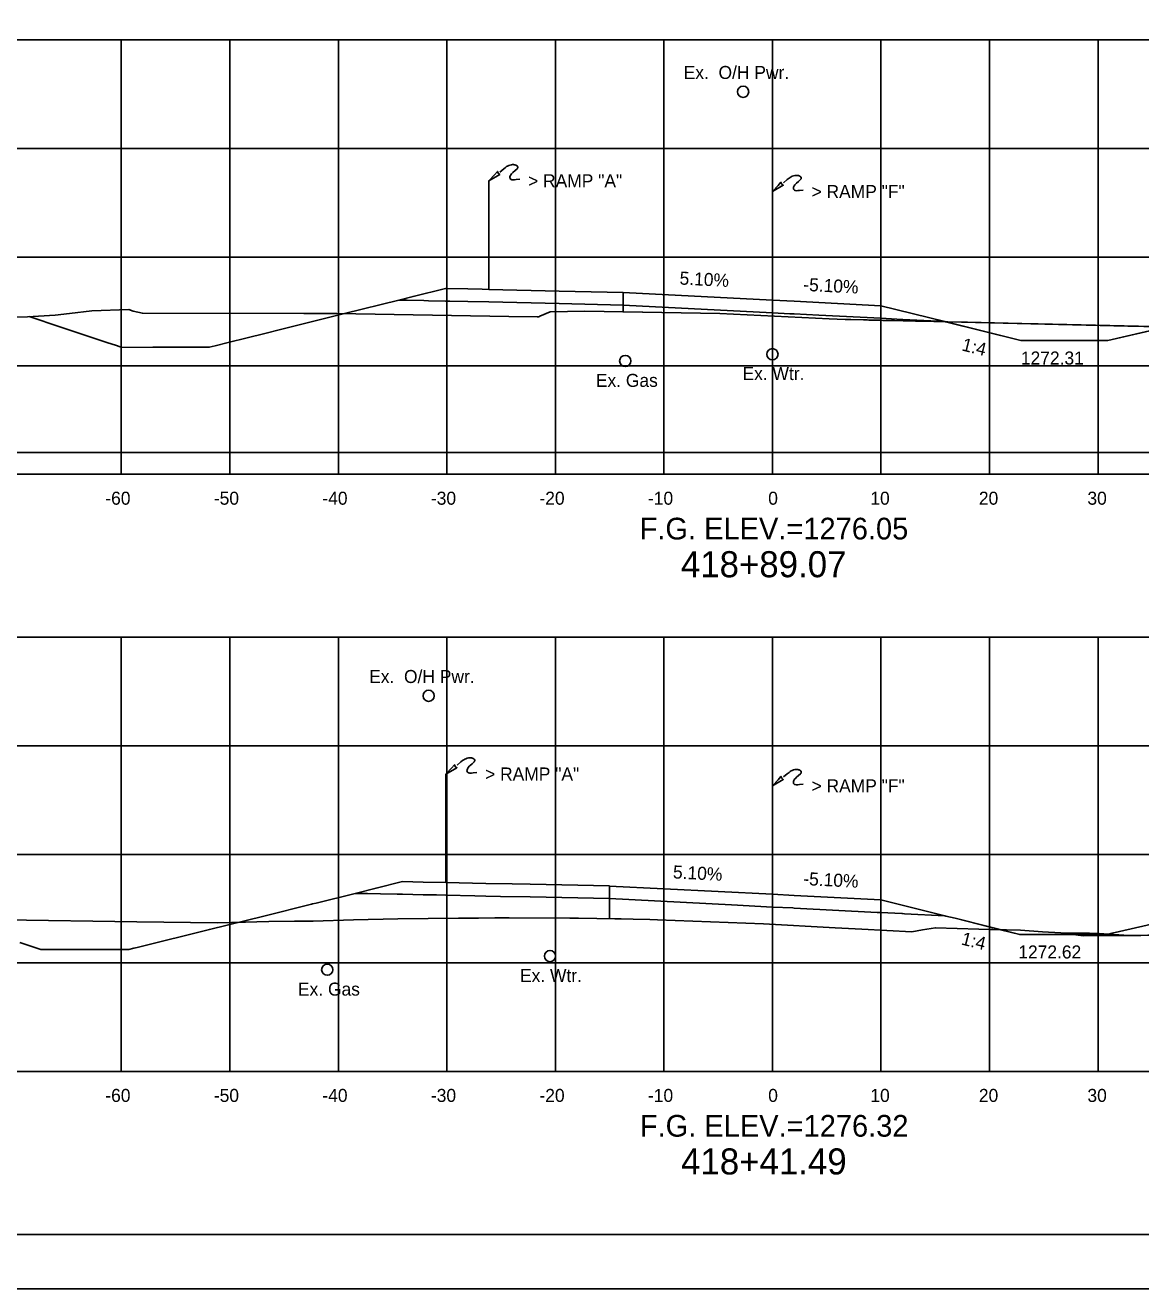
# Model space of a CAD drawing. Extents: x 2148105 to 2149976, y 144169 to 149705.
# Drawn here: x 2148344.5 to 2148447.3, y 148996.9 to 149113.3 of the extents above; entities that cross this region are included whole.
import ezdxf

# ---------------------------------------------------------------- set-up
doc = ezdxf.new("R2010")
doc.units = 0
for name, color, linetype in [('Bridge M-Header', 7, 'Continuous'), ('Default', 7, 'Continuous'), ('INR_Tracking', 7, 'Continuous'), ('Lane_LineRT_Serv_Rd', 7, 'Continuous'), ('PH1a-2-RampC', 7, 'Continuous'), ('PH1a-PR-DividingStrip', 7, 'Continuous'), ('PH1a-PR-ServRd', 7, 'Continuous'), ('PH2-PR-Barrier', 7, 'Continuous'), ('PR-AttenuatorPad', 7, 'Continuous'), ('PR_Align_Ramp_J', 7, 'Continuous'), ('PR_Storm_Channel', 7, 'Continuous'), ('PR_Storm_Conc_Box_PH1B', 7, 'Continuous'), ('PR_Storm_Conc_Pipe', 7, 'Continuous'), ('PR_Storm_Conc_Pipe_PH1B', 7, 'Continuous'), ('PR_Storm_Inlet_CICI_PH1B', 7, 'Continuous'), ('PR_Storm_Junction_Box_PH1A', 7, 'Continuous'), ('PR_Storm_Junction_Box_PH1B', 7, 'Continuous'), ('PR_Storm_MH_PH1B', 7, 'Continuous'), ('PR_Storm_Standard_Median_Drain_PH1B', 7, 'Continuous'), ('PR_Storm_Txt_PH1B', 7, 'Continuous'), ('TopCut', 7, 'Continuous'), ('TOPO_BRIDGE_Pier Cap', 7, 'Continuous')]:
    doc.layers.add(name, color=color, linetype=linetype)

# ---------------------------------------------------------------- blocks, each defined once
blk = doc.blocks.new('POINT_DISPLAY')
at = {"layer": 'Default'}
blk.add_line((0, 0), (0, 0), dxfattribs=at)

msp = doc.modelspace()

# ---------------------------------------------------------------- linework, layer by layer
at = {"layer": 'INR_Tracking'}
for points in [[(2148399.55, 149087.49), (2148413.31, 149086.79), (2148413.32, 149086.79), (2148414.92, 149086.7), (2148415.32, 149086.68), (2148415.32, 149086.68), (2148417.59, 149086.57), (2148423.32, 149086.28), (2148423.32, 149086.28), (2148424.79, 149086.2), (2148425.31, 149086.17), (2148425.32, 149086.17), (2148429.19, 149085.97), (2148429.2, 149085.97), (2148436.22, 149084.22), (2148443.52, 149084.22), (2148444.22, 149084.22), (2148460.62, 149088.03), (2148512.48, 149100.1)], [(2148398.32, 149032.83), (2148409.56, 149032.25), (2148413.32, 149032.06), (2148415.19, 149031.97), (2148415.32, 149031.96), (2148415.32, 149031.96), (2148422.98, 149031.57), (2148423.32, 149031.55), (2148425.24, 149031.45), (2148425.31, 149031.45), (2148425.48, 149031.44), (2148429.19, 149031.25), (2148429.31, 149031.22), (2148430.14, 149031.02), (2148436.11, 149029.52), (2148436.11, 149029.52), (2148444.11, 149029.52), (2148444.11, 149029.52), (2148444.61, 149029.64), (2148508.52, 149044.24)]]:
    msp.add_lwpolyline(points, dxfattribs=at)
at = {"layer": 'Lane_LineRT_Serv_Rd'}
msp.add_line((2148263.32, 149073.91), (2148563.32, 149073.91), dxfattribs=at)
at = {"layer": 'PH1a-PR-ServRd'}
msp.add_lwpolyline([(2148570.82, 149001.91), (2148255.82, 149001.91), (2148255.82, 149211.91), (2148570.82, 149211.91)], close=True, dxfattribs=at)
at = {"layer": 'PH2-PR-Barrier'}
for p, q in [((2148413.32, 149087.95), (2148413.32, 149097.95)), ((2148413.32, 149033.23), (2148413.32, 149043.23))]:
    msp.add_line(p, q, dxfattribs=at)
for points in [[(2148414.33, 149098.76), (2148414.69, 149099.05), (2148414.85, 149099.18), (2148414.94, 149099.26), (2148415.04, 149099.31), (2148415.14, 149099.36), (2148415.26, 149099.4), (2148415.39, 149099.43), (2148415.49, 149099.44), (2148415.57, 149099.44), (2148415.65, 149099.43), (2148415.72, 149099.42), (2148415.78, 149099.4), (2148415.83, 149099.38), (2148415.87, 149099.35), (2148415.91, 149099.32), (2148415.95, 149099.28), (2148415.98, 149099.22), (2148415.97, 149099.16), (2148415.96, 149099.13), (2148415.91, 149099.06), (2148415.72, 149098.89), (2148415.53, 149098.73), (2148415.46, 149098.66), (2148415.39, 149098.58), (2148415.33, 149098.49), (2148415.29, 149098.42), (2148415.25, 149098.34), (2148415.25, 149098.26), (2148415.27, 149098.17), (2148415.31, 149098.11), (2148415.36, 149098.07), (2148415.42, 149098.05), (2148415.53, 149098.03), (2148415.66, 149098.04), (2148415.82, 149098.05), (2148416.15, 149098.09)], [(2148413.32, 149097.95), (2148413.84, 149098.5), (2148414.1, 149098.81), (2148414.18, 149098.64), (2148414.32, 149098.53), (2148413.32, 149097.95)], [(2148414.33, 149044.04), (2148414.69, 149044.33), (2148414.85, 149044.46), (2148414.94, 149044.54), (2148415.04, 149044.59), (2148415.14, 149044.64), (2148415.26, 149044.68), (2148415.39, 149044.71), (2148415.49, 149044.71), (2148415.57, 149044.71), (2148415.65, 149044.71), (2148415.72, 149044.69), (2148415.78, 149044.68), (2148415.83, 149044.66), (2148415.87, 149044.63), (2148415.91, 149044.6), (2148415.95, 149044.56), (2148415.98, 149044.5), (2148415.97, 149044.44), (2148415.96, 149044.4), (2148415.91, 149044.33), (2148415.72, 149044.17), (2148415.53, 149044.01), (2148415.46, 149043.93), (2148415.39, 149043.86), (2148415.33, 149043.76), (2148415.29, 149043.7), (2148415.25, 149043.61), (2148415.25, 149043.54), (2148415.27, 149043.45), (2148415.31, 149043.38), (2148415.36, 149043.35), (2148415.42, 149043.33), (2148415.53, 149043.31), (2148415.66, 149043.32), (2148415.82, 149043.33), (2148416.15, 149043.37)], [(2148413.32, 149043.23), (2148413.84, 149043.78), (2148414.1, 149044.09), (2148414.18, 149043.92), (2148414.32, 149043.8), (2148413.32, 149043.23)]]:
    msp.add_lwpolyline(points, dxfattribs=at)
at = {"layer": 'PR-AttenuatorPad'}
for p, q in [((2148387.2, 149088.94), (2148387.2, 149098.94)), ((2148383.24, 149034.31), (2148383.24, 149044.31))]:
    msp.add_line(p, q, dxfattribs=at)
for points in [[(2148388.21, 149099.75), (2148388.56, 149100.05), (2148388.72, 149100.17), (2148388.82, 149100.25), (2148388.92, 149100.3), (2148389.02, 149100.35), (2148389.14, 149100.39), (2148389.27, 149100.42), (2148389.36, 149100.43), (2148389.45, 149100.43), (2148389.53, 149100.42), (2148389.6, 149100.41), (2148389.65, 149100.39), (2148389.71, 149100.37), (2148389.75, 149100.34), (2148389.79, 149100.31), (2148389.82, 149100.27), (2148389.85, 149100.21), (2148389.85, 149100.16), (2148389.84, 149100.12), (2148389.79, 149100.05), (2148389.6, 149099.89), (2148389.41, 149099.72), (2148389.33, 149099.65), (2148389.27, 149099.57), (2148389.21, 149099.48), (2148389.17, 149099.42), (2148389.13, 149099.33), (2148389.12, 149099.25), (2148389.15, 149099.17), (2148389.19, 149099.1), (2148389.24, 149099.06), (2148389.29, 149099.04), (2148389.41, 149099.02), (2148389.54, 149099.03), (2148389.7, 149099.05), (2148390.03, 149099.08)], [(2148387.2, 149098.94), (2148387.72, 149099.49), (2148387.98, 149099.8), (2148388.06, 149099.63), (2148388.2, 149099.52), (2148387.2, 149098.94)], [(2148384.26, 149045.13), (2148384.61, 149045.42), (2148384.77, 149045.55), (2148384.87, 149045.62), (2148384.97, 149045.68), (2148385.06, 149045.72), (2148385.18, 149045.76), (2148385.32, 149045.79), (2148385.41, 149045.8), (2148385.49, 149045.8), (2148385.58, 149045.79), (2148385.65, 149045.78), (2148385.7, 149045.76), (2148385.75, 149045.74), (2148385.8, 149045.72), (2148385.83, 149045.69), (2148385.87, 149045.64), (2148385.9, 149045.59), (2148385.9, 149045.53), (2148385.88, 149045.49), (2148385.83, 149045.42), (2148385.64, 149045.26), (2148385.46, 149045.09), (2148385.38, 149045.02), (2148385.32, 149044.94), (2148385.25, 149044.85), (2148385.22, 149044.79), (2148385.18, 149044.7), (2148385.17, 149044.62), (2148385.19, 149044.54), (2148385.23, 149044.47), (2148385.28, 149044.43), (2148385.34, 149044.41), (2148385.45, 149044.39), (2148385.58, 149044.4), (2148385.74, 149044.42), (2148386.08, 149044.45)], [(2148383.24, 149044.31), (2148383.76, 149044.86), (2148384.02, 149045.17), (2148384.1, 149045), (2148384.25, 149044.89), (2148383.24, 149044.31)]]:
    msp.add_lwpolyline(points, dxfattribs=at)
at = {"layer": 'PR_Align_Ramp_J'}
msp.add_lwpolyline([(2148236.32, 149216.91), (2148576.32, 149216.91), (2148576.32, 148996.91), (2148236.32, 148996.91)], close=True, dxfattribs=at)
at = {"layer": 'PR_Storm_Channel'}
for points in [[(2148399.55, 149088.65), (2148413.32, 149087.95), (2148415.32, 149087.85), (2148423.32, 149087.44), (2148429.19, 149085.97)], [(2148398.32, 149033.99), (2148413.32, 149033.23), (2148415.32, 149033.13), (2148423.32, 149032.72), (2148429.19, 149031.25)]]:
    msp.add_lwpolyline(points, dxfattribs=at)
at = {"layer": 'PR_Storm_Conc_Box_PH1B'}
for p, q in [((2148263.32, 149111.91), (2148563.32, 149111.91)), ((2148353.32, 149071.91), (2148353.32, 149111.91)), ((2148363.32, 149071.91), (2148363.32, 149111.91)), ((2148373.32, 149071.91), (2148373.32, 149111.91)), ((2148383.32, 149071.91), (2148383.32, 149111.91)), ((2148393.32, 149071.91), (2148393.32, 149111.91)), ((2148403.32, 149071.91), (2148403.32, 149111.91)), ((2148413.32, 149071.91), (2148413.32, 149111.91)), ((2148423.32, 149071.91), (2148423.32, 149111.91)), ((2148433.32, 149071.91), (2148433.32, 149111.91)), ((2148443.32, 149071.91), (2148443.32, 149111.91)), ((2148263.32, 149101.91), (2148563.32, 149101.91)), ((2148263.32, 149091.91), (2148563.32, 149091.91)), ((2148263.32, 149081.91), (2148563.32, 149081.91)), ((2148263.32, 149071.91), (2148563.32, 149071.91)), ((2148263.32, 149056.91), (2148563.32, 149056.91)), ((2148353.32, 149016.91), (2148353.32, 149056.91)), ((2148363.32, 149016.91), (2148363.32, 149056.91)), ((2148373.32, 149016.91), (2148373.32, 149056.91)), ((2148383.32, 149016.91), (2148383.32, 149056.91)), ((2148393.32, 149016.91), (2148393.32, 149056.91)), ((2148403.32, 149016.91), (2148403.32, 149056.91)), ((2148413.32, 149016.91), (2148413.32, 149056.91)), ((2148423.32, 149016.91), (2148423.32, 149056.91)), ((2148433.32, 149016.91), (2148433.32, 149056.91)), ((2148443.32, 149016.91), (2148443.32, 149056.91)), ((2148263.32, 149046.91), (2148563.32, 149046.91)), ((2148263.32, 149036.91), (2148563.32, 149036.91)), ((2148263.32, 149026.91), (2148563.32, 149026.91)), ((2148263.32, 149016.91), (2148563.32, 149016.91))]:
    msp.add_line(p, q, dxfattribs=at)
at = {"layer": 'PR_Storm_Conc_Pipe'}
for points in [[(2148399.55, 149087.49), (2148399.55, 149087.82), (2148399.55, 149088.65)], [(2148344.84, 149086.43), (2148347.75, 149085.47), (2148352, 149084.06), (2148352.87, 149083.77), (2148353.38, 149083.6), (2148356.23, 149083.61), (2148357.4, 149083.61), (2148359.38, 149083.61), (2148361.42, 149083.61), (2148361.98, 149083.75), (2148363.16, 149084.04), (2148364.92, 149084.48), (2148366.55, 149084.89), (2148367.99, 149085.24), (2148368.62, 149085.4), (2148373.9, 149086.72), (2148378.9, 149087.96), (2148379.67, 149087.95), (2148381.2, 149087.91), (2148381.63, 149087.9), (2148383.19, 149087.87), (2148383.59, 149087.86), (2148385.24, 149087.82), (2148387.2, 149087.78), (2148393.66, 149087.63), (2148399.55, 149087.49)], [(2148398.32, 149032.83), (2148398.32, 149033.16), (2148398.32, 149033.99)], [(2148343.98, 149028.78), (2148345.92, 149028.14), (2148347.57, 149028.15), (2148349.97, 149028.15), (2148350.44, 149028.15), (2148351.59, 149028.15), (2148352.66, 149028.15), (2148354.02, 149028.15), (2148354.49, 149028.27), (2148354.78, 149028.34), (2148357.25, 149028.95), (2148359.12, 149029.41), (2148361.44, 149029.99), (2148366.46, 149031.23), (2148370.84, 149032.32), (2148370.95, 149032.35), (2148371.29, 149032.43), (2148374.88, 149033.32), (2148376, 149033.3), (2148377.22, 149033.27), (2148378.74, 149033.24), (2148379.22, 149033.23), (2148381.13, 149033.19), (2148382.38, 149033.17), (2148383.24, 149033.15), (2148385.89, 149033.09), (2148386.9, 149033.07), (2148388.26, 149033.04), (2148390.98, 149032.99), (2148398.32, 149032.83), (2148398.32, 149032.83)]]:
    msp.add_lwpolyline(points, dxfattribs=at)
at = {"layer": 'PR_Storm_Conc_Pipe_PH1B'}
msp.add_lwpolyline([(2148255.82, 149001.91), (2148570.82, 149001.91), (2148570.82, 149211.91), (2148255.82, 149211.91)], close=True, dxfattribs=at)
msp.add_lwpolyline([(2148255.82, 149001.91), (2148570.82, 149001.91), (2148570.82, 149211.91), (2148255.82, 149211.91)], close=True, dxfattribs=at)
at = {"layer": 'PR_Storm_Inlet_CICI_PH1B'}
for points in [[(2148340.92, 149086.38), (2148344.67, 149086.42), (2148347.24, 149086.57), (2148348.55, 149086.72), (2148350.62, 149086.97), (2148354.02, 149087.08), (2148354.43, 149086.92), (2148355.27, 149086.75), (2148370.13, 149086.71), (2148373.18, 149086.71), (2148389.02, 149086.45), (2148391.63, 149086.4), (2148391.79, 149086.41), (2148391.9, 149086.49), (2148392.83, 149086.88), (2148396.02, 149086.92), (2148408.48, 149086.73), (2148418.53, 149086.22), (2148420.03, 149086.18), (2148420.53, 149086.16), (2148446.07, 149085.55), (2148459.29, 149085.29)], [(2148342.57, 149030.87), (2148354.75, 149030.71), (2148362.19, 149030.6), (2148364.76, 149030.68), (2148365.81, 149030.7), (2148366.91, 149030.73), (2148369.27, 149030.77), (2148371.01, 149030.77), (2148374.72, 149030.87), (2148378.8, 149030.97), (2148384.4, 149031.02), (2148386.22, 149031.02), (2148387.75, 149031.05), (2148389.07, 149031.07), (2148394.64, 149031.04), (2148395.46, 149031.04), (2148400.5, 149030.95), (2148402.01, 149030.91), (2148402.73, 149030.87), (2148412.48, 149030.51), (2148419.1, 149030.14), (2148421.54, 149030.01), (2148426.16, 149029.77), (2148427.16, 149029.95), (2148428.33, 149030.15), (2148432.33, 149030.03), (2148436.17, 149029.92), (2148438.2, 149029.77), (2148439.89, 149029.68), (2148441.94, 149029.41), (2148450.96, 149029.48)]]:
    msp.add_lwpolyline(points, dxfattribs=at)
at = {"layer": 'PR_Storm_Junction_Box_PH1A'}
for centre in [(2148410.62, 149107.14), (2148399.75, 149082.35), (2148413.32, 149082.97), (2148381.64, 149051.51), (2148392.82, 149027.54), (2148372.3, 149026.29)]:
    msp.add_circle(centre, 0.516, dxfattribs=at)
at = {"layer": 'PR_Storm_Standard_Median_Drain_PH1B'}
for p, q in [((2148263.32, 149071.91), (2148563.32, 149071.91)), ((2148263.32, 149016.91), (2148563.32, 149016.91))]:
    msp.add_line(p, q, dxfattribs=at)
at = {"layer": 'PR_Storm_Txt_PH1B'}
for points in [[(2148378.9, 149087.96), (2148380.2, 149088.29), (2148383.19, 149089.03), (2148385.24, 149088.99), (2148386.57, 149088.96), (2148387.2, 149088.94), (2148393.66, 149088.79), (2148399.55, 149088.66)], [(2148374.88, 149033.32), (2148376.8, 149033.8), (2148379.22, 149034.4), (2148381.14, 149034.36), (2148383.24, 149034.31), (2148386.9, 149034.24), (2148389.33, 149034.19), (2148390.98, 149034.15), (2148398.31, 149034), (2148398.32, 149034), (2148398.32, 149034)]]:
    msp.add_lwpolyline(points, dxfattribs=at)
at = {"layer": 'TopCut'}
for points in [[(2148399.55, 149087.49), (2148399.55, 149086.87), (2148408.48, 149086.73), (2148418.53, 149086.22), (2148420.03, 149086.18), (2148420.53, 149086.16), (2148421.71, 149086.13), (2148421.77, 149086.13), (2148421.81, 149086.13), (2148421.93, 149086.13), (2148422.06, 149086.13), (2148422.21, 149086.12), (2148422.39, 149086.12), (2148422.59, 149086.11), (2148422.84, 149086.11), (2148423.14, 149086.1), (2148423.21, 149086.1), (2148423.5, 149086.09), (2148423.96, 149086.08), (2148424.55, 149086.07), (2148425.35, 149086.05), (2148426.49, 149086.02), (2148428.24, 149085.98), (2148429.25, 149085.96), (2148429.2, 149085.97), (2148429.19, 149085.97), (2148425.32, 149086.17), (2148425.31, 149086.17), (2148424.79, 149086.2), (2148423.32, 149086.28), (2148423.32, 149086.28), (2148417.59, 149086.57), (2148415.32, 149086.68), (2148415.32, 149086.68), (2148414.92, 149086.7), (2148413.32, 149086.79), (2148413.31, 149086.79)], [(2148444.27, 149029.56), (2148446.2, 149029.43), (2148447.25, 149029.45), (2148447.9, 149029.46), (2148448.76, 149029.46), (2148449.61, 149029.47), (2148455.31, 149030.9), (2148456.35, 149031.16), (2148464.8, 149033.28), (2148467.54, 149033.97), (2148474.17, 149035.63), (2148478.58, 149036.73), (2148483.4, 149037.94), (2148489.45, 149039.46), (2148492.51, 149040.23), (2148500.17, 149042.15), (2148508.52, 149044.24), (2148444.61, 149029.64)], [(2148398.32, 149032.83), (2148398.32, 149030.99), (2148400.5, 149030.95), (2148402.01, 149030.91), (2148402.73, 149030.87), (2148412.48, 149030.51), (2148419.1, 149030.14), (2148421.54, 149030.01), (2148426.16, 149029.77), (2148427.16, 149029.95), (2148428.33, 149030.15), (2148432.33, 149030.03), (2148434.32, 149029.97), (2148430.14, 149031.02), (2148429.31, 149031.22), (2148429.19, 149031.25), (2148425.48, 149031.44), (2148425.31, 149031.45), (2148425.24, 149031.45), (2148423.32, 149031.55), (2148422.98, 149031.57), (2148415.32, 149031.96), (2148415.19, 149031.97), (2148413.32, 149032.06), (2148409.56, 149032.25)]]:
    msp.add_lwpolyline(points, close=True, dxfattribs=at)
at = {"layer": 'TOPO_BRIDGE_Pier Cap'}
for points in [[(2148429.25, 149085.96), (2148431.28, 149085.91), (2148436.31, 149085.8), (2148437.81, 149085.76), (2148449.69, 149085.49), (2148444.22, 149084.22), (2148443.52, 149084.22), (2148436.22, 149084.22)], [(2148434.32, 149029.97), (2148436.17, 149029.92), (2148438.2, 149029.77), (2148439.89, 149029.68), (2148442.54, 149029.64), (2148443.42, 149029.62), (2148444.27, 149029.56), (2148444.11, 149029.52), (2148436.11, 149029.52), (2148436.11, 149029.52)]]:
    msp.add_lwpolyline(points, close=True, dxfattribs=at)

# ---------------------------------------------------------------- block references
at = {"layer": 'PR_Storm_Conc_Pipe_PH1B', "xscale": 10, "yscale": 10}
for p in [(2148399.55, 149088.65), (2148399.55, 149088.65), (2148415.32, 149087.85), (2148415.32, 149087.85), (2148423.32, 149087.44), (2148423.32, 149087.44), (2148398.32, 149033.99), (2148398.32, 149033.99), (2148415.32, 149033.13), (2148415.32, 149033.13), (2148423.32, 149032.72), (2148423.32, 149032.72)]:
    msp.add_blockref('POINT_DISPLAY', p, dxfattribs=at)

# ---------------------------------------------------------------- texts
at = {"layer": 'Bridge M-Header'}
for s, p in [('5.10%', (2148404.74, 149089.39)), ('-5.10%', (2148416.14, 149088.81)), ('5.10%', (2148404.13, 149034.7)), ('-5.10%', (2148416.14, 149034.09))]:
    msp.add_text(s, height=1.2, rotation=357.0804, dxfattribs=at).set_placement(p)
at = {"layer": 'PH1a-2-RampC'}
for s, p in [('1272.31', (2148436.21, 149082.02)), ('1272.62', (2148435.97, 149027.32))]:
    msp.add_text(s, height=1.2, dxfattribs=at).set_placement(p)
at = {"layer": 'PH1a-PR-DividingStrip'}
for rotation, p in [(345.9602, (2148430.69, 149083.33)), (345.959, (2148430.64, 149028.62))]:
    msp.add_text('1:4', height=1.2, rotation=rotation, dxfattribs=at).set_placement(p)
at = {"layer": 'PH2-PR-Barrier'}
for p in [(2148416.92, 149097.35), (2148416.92, 149042.62)]:
    msp.add_text('> RAMP "F"', height=1.2, rotation=360, dxfattribs=at).set_placement(p)
at = {"layer": 'PR-AttenuatorPad'}
for p in [(2148390.8, 149098.34), (2148386.84, 149043.71)]:
    msp.add_text('> RAMP "A"', height=1.2, rotation=360, dxfattribs=at).set_placement(p)
at = {"layer": 'PR_Storm_Junction_Box_PH1A'}
for s, p in [('Ex.  O/H Pwr.', (2148405.14, 149108.32)), ('Ex. Wtr.', (2148410.56, 149080.59)), ('Ex. Gas', (2148397.05, 149079.96)), ('Ex.  O/H Pwr.', (2148376.16, 149052.69)), ('Ex. Wtr.', (2148390.06, 149025.15)), ('Ex. Gas', (2148369.6, 149023.9))]:
    msp.add_text(s, height=1.2, rotation=360, dxfattribs=at).set_placement(p)
at = {"layer": 'PR_Storm_Junction_Box_PH1B'}
for s, p in [('418+89.07', (2148404.88, 149062.43)), ('418+41.49', (2148404.9, 149007.43))]:
    msp.add_text(s, height=2.4, dxfattribs=at).set_placement(p)
at = {"layer": 'PR_Storm_MH_PH1B'}
for s, height, p in [('-60', 1.2, (2148351.85, 149069.11)), ('-50', 1.2, (2148361.85, 149069.11)), ('-40', 1.2, (2148371.85, 149069.11)), ('-30', 1.2, (2148381.85, 149069.11)), ('-20', 1.2, (2148391.85, 149069.11)), ('-10', 1.2, (2148401.85, 149069.11)), ('0', 1.2, (2148412.93, 149069.11)), ('10', 1.2, (2148422.34, 149069.11)), ('20', 1.2, (2148432.34, 149069.11)), ('30', 1.2, (2148442.34, 149069.11)), ('F.G. ELEV.=1276.05', 2, (2148401.08, 149065.91)), ('-60', 1.2, (2148351.85, 149014.11)), ('-50', 1.2, (2148361.85, 149014.11)), ('-40', 1.2, (2148371.85, 149014.11)), ('-30', 1.2, (2148381.85, 149014.11)), ('-20', 1.2, (2148391.85, 149014.11)), ('-10', 1.2, (2148401.85, 149014.11)), ('0', 1.2, (2148412.93, 149014.11)), ('10', 1.2, (2148422.34, 149014.11)), ('20', 1.2, (2148432.34, 149014.11)), ('30', 1.2, (2148442.34, 149014.11)), ('F.G. ELEV.=1276.32', 2, (2148401.1, 149010.91))]:
    msp.add_text(s, height=height, dxfattribs=at).set_placement(p)

doc.saveas('drawing.dxf')
